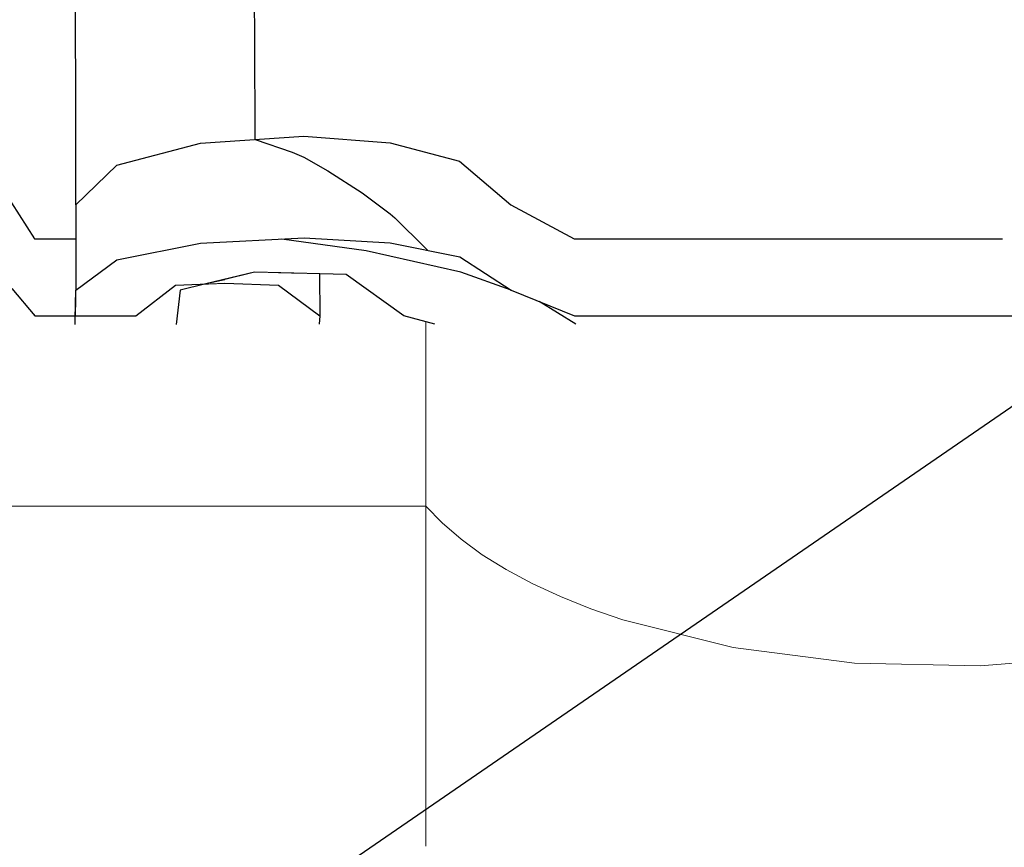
# Model space of a CAD drawing. Header units: millimetres. Extents: x -36478 to 31050, y -14815 to 11827.
# Tile 549 of 656: x -6169 to -6059, y 10744 to 10837. Entities that reach past the tile are written whole.
import ezdxf

# ---------------------------------------------------------------- set-up
doc = ezdxf.new("R2010")
doc.units = ezdxf.units.MM
doc.header["$MEASUREMENT"] = 0
doc.linetypes.add('Wipeout_Contour', pattern=[1000, 0, -1000])
for name, color, linetype in [('Nové_Konstrukce - krov', 7, 'Continuous'), ('Nové_Kóty - SP', 7, 'Continuous'), ('Nové_Výplně - Povrchové', 7, 'Continuous')]:
    doc.layers.add(name, color=color, linetype=linetype)
doc.styles.add('GENEROVANÝ_STYL_2', font='txt')
doc.dimstyles.new('GENEROVANÝ_STYL__1', dxfattribs={"dimtxt": 125, "dimasz": 190, "dimexe": 0.18, "dimexo": 300, "dimgap": 0, "dimtad": 1, "dimdec": 0, "dimzin": 0, "dimdsep": 46, "dimtxsty": 'GENEROVANÝ_STYL_2', "dimblk": 'ARROWHEAD_6', "dimblk1": 'ARROWHEAD_6', "dimblk2": 'ARROWHEAD_6', "dimcen": 0.09, "dimclrd": 1, "dimclre": 1, "dimclrt": 1, "dimazin": 0, "dimtfac": 1, "dimtdec": 4, "dimtmove": 0, "dimatfit": 3, "dimfxl": 1, "dimtolj": 1, "dimtzin": 0, "dimarcsym": 0})
doc.dimstyles.new('GENEROVANÝ_STYL__2', dxfattribs={"dimtxt": 125, "dimasz": 190, "dimexe": 0.18, "dimexo": 300, "dimgap": 0, "dimtad": 1, "dimdec": 0, "dimzin": 0, "dimdsep": 46, "dimtxsty": 'GENEROVANÝ_STYL_2', "dimblk": 'ARROWHEAD_6', "dimblk1": 'ARROWHEAD_6', "dimblk2": 'ARROWHEAD_6', "dimcen": 0.09, "dimclrd": 1, "dimclre": 1, "dimclrt": 1, "dimazin": 0, "dimtfac": 1, "dimtdec": 4, "dimtmove": 2, "dimatfit": 3, "dimfxl": 1, "dimtolj": 1, "dimtzin": 0, "dimarcsym": 0})

# ---------------------------------------------------------------- blocks, each defined once
blk = doc.blocks.new('*X13')
at = {"layer": 'Nové_Výplně - Povrchové', "color": 21, "linetype": 'Continuous', "lineweight": 20, "true_color": 0xffaaaa}
for p, q in [((-6123.69, 10853), (-6123.69, 10807.03)), ((-6114.65, 10838.22), (-6111.71, 10836.65)), ((-6111.71, 10836.65), (-6108.53, 10835.17)), ((-6108.53, 10835.17), (-6105.12, 10833.8)), ((-6105.12, 10833.8), (-6101.5, 10832.54)), ((-6101.5, 10832.54), (-6089.05, 10829.44)), ((-6089.05, 10829.44), (-6075.39, 10827.69)), ((-6061.21, 10827.37), (-6047.24, 10828.5)), ((-6075.39, 10827.69), (-6061.21, 10827.37)), ((-6123.69, 10806.8), (-6123.69, 10743.92)), ((-6147.71, 10782.27), (-6171.72, 10782.27)), ((-6123.69, 10782.27), (-6147.71, 10782.27)), ((-6123.69, 10782.27), (-6121.86, 10780.38)), ((-6121.86, 10780.38), (-6119.74, 10778.55)), ((-6119.74, 10778.55), (-6117.34, 10776.79)), ((-6117.34, 10776.79), (-6114.65, 10775.12)), ((-6114.65, 10775.12), (-6111.71, 10773.54)), ((-6111.71, 10773.54), (-6108.53, 10772.06)), ((-6108.53, 10772.06), (-6105.12, 10770.69)), ((-6105.12, 10770.69), (-6101.5, 10769.44)), ((-6101.5, 10769.44), (-6089.05, 10766.34)), ((-6089.05, 10766.34), (-6075.39, 10764.58)), ((-6075.39, 10764.58), (-6061.21, 10764.26)), ((-6061.21, 10764.26), (-6047.24, 10765.39))]:
    blk.add_line(p, q, dxfattribs=at)
blk = doc.blocks.new('výplň_6_1', base_point=(0, 0))
at = {"layer": 'Nové_Výplně - Povrchové', "color": 21, "linetype": 'Continuous', "lineweight": 20, "true_color": 0xffaaaa}
blk.add_blockref('*X13', (0, 0), dxfattribs=at)
blk = doc.blocks.new('*D6316')
at = {"layer": 'Nové_Kóty - SP', "color": 1, "linetype": 'Continuous', "lineweight": 25}
for p, q in [((-6330.41, 9887.65), (-4580.7, 11090.34)), ((-6160.47, 9640.43), (-6436.62, 10042.17)), ((-6304.64, 10026.71), (-6356.17, 9748.6)), ((-9579.03, 7654.66), (-6330.41, 9887.65)), ((-9553.27, 7793.71), (-9604.79, 7515.6))]:
    blk.add_line(p, q, dxfattribs=at)
at = {"layer": 'Nové_Kóty - SP', "color": 1, "lineweight": 25, "insert": (-8145, 8670.7), "char_height": 125, "attachment_point": 7, "rotation": 34.5034, "style": 'GENEROVANÝ_STYL_2'}
blk.add_mtext('\\A1;{\\pql;\\fArial|b0|i0|c0|p38;3\xa0942}', dxfattribs=at)
blk = doc.blocks.new('ARROWHEAD_6')
at = {"color": 0, "linetype": 'Continuous', "lineweight": 0}
for p, q in [((-0.5, -0.5), (0.5, 0.5)), ((0, 0), (-1, 0))]:
    blk.add_line(p, q, dxfattribs=at)
blk = doc.blocks.new('*D6317')
at = {"layer": 'Nové_Kóty - SP', "color": 1, "linetype": 'Continuous', "lineweight": 25}
for p, q in [((-4490.19, 11273.9), (-4541.72, 10995.79)), ((-4606.47, 10951.29), (-4554.94, 11229.4)), ((-6330.41, 9887.65), (-4580.7, 11090.34)), ((-6304.64, 10026.71), (-6356.17, 9748.6))]:
    blk.add_line(p, q, dxfattribs=at)
at = {"layer": 'Nové_Kóty - SP', "color": 1, "lineweight": 25, "char_height": 125, "attachment_point": 7, "rotation": 34.5034, "style": 'GENEROVANÝ_STYL_2'}
for s, insert in [('\\A1;{\\pql;\\fArial|b0|i0|c0|p38;80}', (-4833.62, 10946.83)), ('\\A1;{\\pql;\\fArial|b0|i0|c0|p38;2\xa0123}', (-5724.01, 10334.81))]:
    blk.add_mtext(s, dxfattribs=dict(at, insert=insert))
blk = doc.blocks.new('*D6318')
at = {"layer": 'Nové_Kóty - SP', "color": 1, "linetype": 'Continuous', "lineweight": 25}
for p, q in [((-4346.02, 10887.62), (-4622.17, 11289.36)), ((-4490.19, 11273.9), (-4541.72, 10995.79)), ((-4410.77, 10843.11), (-4686.91, 11244.86)), ((-4606.47, 10951.29), (-4554.94, 11229.4)), ((-4515.96, 11134.85), (-4392.34, 11219.82)), ((-4580.7, 11090.34), (-4515.96, 11134.85)), ((-6330.41, 9887.65), (-4580.7, 11090.34))]:
    blk.add_line(p, q, dxfattribs=at)
blk = doc.blocks.new('*D6326')
at = {"layer": 'Nové_Kóty - SP', "color": 1, "linetype": 'Continuous', "lineweight": 25}
for p, q in [((-4581.24, 11091.13), (-4857.39, 11492.87)), ((-4776.94, 11199.3), (-4725.42, 11477.41)), ((-4751.18, 11338.35), (-4627.57, 11423.32)), ((-10278.77, 7538.87), (-4751.18, 11338.35)), ((-10108.84, 7291.64), (-10384.98, 7693.38)), ((-10253.01, 7677.92), (-10304.54, 7399.81)), ((-10402.39, 7453.9), (-10278.77, 7538.87))]:
    blk.add_line(p, q, dxfattribs=at)
at = {"layer": 'Nové_Kóty - SP', "color": 1, "lineweight": 25, "insert": (-8042.9, 9106.07), "char_height": 125, "attachment_point": 7, "rotation": 34.5034, "style": 'GENEROVANÝ_STYL_2'}
blk.add_mtext('\\A1;{\\pql;\\fArial|b0|i0|c0|p38;6\xa0707- KROKEV}', dxfattribs=at)
blk = doc.blocks.new('*D6327')
at = {"layer": 'Nové_Kóty - SP', "color": 1, "linetype": 'Continuous', "lineweight": 25}
for p, q in [((-10443.65, 7778.73), (-4851.3, 11622.72)), ((-10273.71, 7531.5), (-10549.86, 7933.25)), ((-10294.79, 7517.01), (-10570.94, 7918.75)), ((-10417.88, 7917.78), (-10469.41, 7639.67)), ((-10490.49, 7625.18), (-10438.97, 7903.29)), ((-10464.73, 7764.24), (-10443.65, 7778.73)), ((-10588.34, 7679.27), (-10464.73, 7764.24))]:
    blk.add_line(p, q, dxfattribs=at)
at = {"layer": 'Nové_Kóty - SP', "color": 1, "lineweight": 25, "insert": (-10717.64, 7620.73), "char_height": 125, "attachment_point": 7, "rotation": 34.5034, "style": 'GENEROVANÝ_STYL_2'}
blk.add_mtext('\\A1;{\\pql;\\fArial|b0|i0|c0|p38;25}', dxfattribs=at)
blk = doc.blocks.new('*D6328')
at = {"layer": 'Nové_Kóty - SP', "color": 1, "linetype": 'Continuous', "lineweight": 25}
for p, q in [((-4681.37, 11375.49), (-4957.51, 11777.24)), ((-4877.07, 11483.67), (-4825.54, 11761.78)), ((-4851.3, 11622.72), (-4727.69, 11707.69)), ((-10443.65, 7778.73), (-4851.3, 11622.72)), ((-10417.88, 7917.78), (-10469.41, 7639.67)), ((-10490.49, 7625.18), (-10438.97, 7903.29))]:
    blk.add_line(p, q, dxfattribs=at)
at = {"layer": 'Nové_Kóty - SP', "color": 1, "lineweight": 25, "insert": (-7480.19, 9877.1), "char_height": 125, "attachment_point": 7, "rotation": 34.5034, "style": 'GENEROVANÝ_STYL_2'}
blk.add_mtext('\\A1;{\\pql;\\fArial|b0|i0|c0|p38;+ 6 787}', dxfattribs=at)

msp = doc.modelspace()

# ---------------------------------------------------------------- block references
at = {"layer": 'Nové_Výplně - Povrchové', "color": 21, "linetype": 'Continuous', "lineweight": 20, "true_color": 0xffaaaa}
msp.add_blockref('výplň_6_1', (0, 0), dxfattribs=at)

# ---------------------------------------------------------------- next in the draw order: wipeouts: each hides what was drawn before it
at = {"color": 254, "linetype": 'Wipeout_Contour', "lineweight": 0, "ltscale": 49917.92836}
msp.add_wipeout([(-6167.88, 10837.08), (-6167.96, 10851.24), (-6170.57, 10859.66), (-6170.49, 10843.91)], dxfattribs=at).dxf.layer = 'Nové_Výplně - Povrchové'
at = {"color": 254, "linetype": 'Wipeout_Contour', "lineweight": 0, "ltscale": 49857.893502}
msp.add_wipeout([(-6137.48, 10835.4), (-6137.56, 10856.52), (-6149.22, 10855.19), (-6149.14, 10834.42)], dxfattribs=at).dxf.layer = 'Nové_Výplně - Povrchové'
at = {"color": 254, "linetype": 'Wipeout_Contour', "lineweight": 0, "ltscale": 49850.076335}
msp.add_wipeout([(-6163.26, 10843.49), (-6163.31, 10837.08), (-6163.25, 10821.08), (-6163.19, 10825.8)], dxfattribs=at).dxf.layer = 'Nové_Výplně - Povrchové'
at = {"color": 254, "linetype": 'Wipeout_Contour', "lineweight": 0, "ltscale": 49746.277215}
msp.add_wipeout([(-6107.05, 10837.08), (-6114.21, 10843.49), (-6114.14, 10825.8), (-6106.99, 10821.08)], dxfattribs=at).dxf.layer = 'Nové_Výplně - Povrchové'

# ---------------------------------------------------------------- next in the draw order: wipeouts: each hides what was drawn before it
at = {"color": 254, "linetype": 'Wipeout_Contour', "lineweight": 0, "ltscale": 49781.195145}
msp.add_wipeout([(-6120, 10851.76), (-6119.93, 10831.89), (-6114.14, 10825.8), (-6114.21, 10843.49)], dxfattribs=at).dxf.layer = 'Nové_Výplně - Povrchové'
at = {"color": 254, "linetype": 'Wipeout_Contour', "lineweight": 0, "ltscale": 49866.518786}
msp.add_wipeout([(-6163.26, 10843.49), (-6163.19, 10825.8), (-6158.58, 10831.35), (-6158.65, 10851.02)], dxfattribs=at).dxf.layer = 'Nové_Výplně - Povrchové'
at = {"color": 254, "linetype": 'Wipeout_Contour', "lineweight": 0, "ltscale": 49862.418347}
msp.add_wipeout([(-6170.49, 10843.91), (-6170.42, 10826.11), (-6167.82, 10821.08), (-6167.88, 10837.08)], dxfattribs=at).dxf.layer = 'Nové_Výplně - Povrchové'
at = {"color": 254, "linetype": 'Wipeout_Contour', "lineweight": 0, "ltscale": 49724.180083}
msp.add_wipeout([(-6101.45, 10821.08), (-6101.51, 10837.08), (-6107.05, 10837.08), (-6106.99, 10821.08)], dxfattribs=at).dxf.layer = 'Nové_Výplně - Povrchové'

# ---------------------------------------------------------------- next in the draw order: wipeouts: each hides what was drawn before it
at = {"color": 254, "linetype": 'Wipeout_Contour', "lineweight": 0, "ltscale": 49870.362723}
msp.add_wipeout([(-6149.14, 10834.42), (-6149.22, 10855.19), (-6158.65, 10851.02), (-6158.58, 10831.35)], dxfattribs=at).dxf.layer = 'Nové_Výplně - Povrchové'
at = {"color": 254, "linetype": 'Wipeout_Contour', "lineweight": 0, "ltscale": 49812.452174}
msp.add_wipeout([(-6119.93, 10831.89), (-6120, 10851.76), (-6127.84, 10855.27), (-6127.76, 10834.48)], dxfattribs=at).dxf.layer = 'Nové_Výplně - Povrchové'
at = {"color": 254, "linetype": 'Wipeout_Contour', "lineweight": 0, "ltscale": 49788.931659}
msp.add_wipeout([(-6163.25, 10821.08), (-6163.21, 10803.72), (-6163.14, 10806.61), (-6163.19, 10825.8)], dxfattribs=at).dxf.layer = 'Nové_Výplně - Povrchové'

# ---------------------------------------------------------------- next in the draw order: wipeouts: each hides what was drawn before it
at = {"color": 254, "linetype": 'Wipeout_Contour', "lineweight": 0, "ltscale": 49836.943618}
msp.add_wipeout([(-6127.76, 10834.48), (-6127.84, 10855.27), (-6137.56, 10856.52), (-6137.48, 10835.4)], dxfattribs=at).dxf.layer = 'Nové_Výplně - Povrchové'
at = {"color": 254, "linetype": 'Wipeout_Contour', "lineweight": 0, "ltscale": 284766.610038}
msp.add_wipeout([(-6163.14, 10806.61), (-6163.21, 10803.72), (-6156.38, 10803.72), (-6151.92, 10807.15), (-6148.49, 10807.3), (-6143, 10808.61), (-6132.7, 10808.38), (-6126.2, 10803.72), (-6122.68, 10802.77), (-5808.24, 10803.12), (-5808.22, 10803.72), (-5812.79, 10803.72), (-5815.38, 10806.8), (-5821.61, 10807.25), (-5828.35, 10806.84), (-5830.61, 10803.72), (-6106.95, 10803.72), (-6114.1, 10806.61), (-6119.88, 10810.34), (-6127.71, 10811.92), (-6137.42, 10812.49), (-6149.09, 10811.89), (-6158.53, 10810.01)], dxfattribs=at).dxf.layer = 'Nové_Výplně - Povrchové'

# ---------------------------------------------------------------- next in the draw order: linework, layer by layer
at = {"layer": 'Nové_Konstrukce - krov', "color": 1, "linetype": 'Continuous', "lineweight": 25}
for p, q in [((-6126.2, 10803.72), (-6132.7, 10808.38)), ((-6122.68, 10802.77), (-6126.2, 10803.72))]:
    msp.add_line(p, q, dxfattribs=at)

# ---------------------------------------------------------------- next in the draw order: wipeouts: each hides what was drawn before it
at = {"color": 254, "linetype": 'Wipeout_Contour', "lineweight": 0, "ltscale": 49781.793823}
msp.add_wipeout([(-6137.48, 10835.4), (-6149.14, 10834.42), (-6149.09, 10811.89), (-6137.42, 10812.49)], dxfattribs=at).dxf.layer = 'Nové_Výplně - Povrchové'
at = {"color": 254, "linetype": 'Wipeout_Contour', "lineweight": 0, "ltscale": 49798.697227}
msp.add_wipeout([(-6158.53, 10810.01), (-6158.58, 10831.35), (-6163.19, 10825.8), (-6163.14, 10806.61)], dxfattribs=at).dxf.layer = 'Nové_Výplně - Povrchové'
at = {"color": 254, "linetype": 'Wipeout_Contour', "lineweight": 0, "ltscale": 49685.00037}
msp.add_wipeout([(-6114.14, 10825.8), (-6114.1, 10806.61), (-6106.95, 10803.72), (-6106.99, 10821.08)], dxfattribs=at).dxf.layer = 'Nové_Výplně - Povrchové'
at = {"color": 254, "linetype": 'Wipeout_Contour', "lineweight": 0, "ltscale": 37300.074642}
msp.add_wipeout([(-6148.49, 10807.3), (-6146.35, 10807.4), (-6146.35, 10807.82)], dxfattribs=at).dxf.layer = 'Nové_Výplně - Povrchové'

# ---------------------------------------------------------------- next in the draw order: linework, layer by layer
at = {"layer": 'Nové_Konstrukce - krov', "color": 1, "linetype": 'Continuous', "lineweight": 25}
for p, q in [((-6142.99, 10834.94), (-6143.02, 10845.08)), ((-6142.96, 10823.57), (-6142.99, 10834.94)), ((-6142.96, 10823.57), (-6138.78, 10822.15))]:
    msp.add_line(p, q, dxfattribs=at)

# ---------------------------------------------------------------- next in the draw order: wipeouts: each hides what was drawn before it
at = {"color": 254, "linetype": 'Wipeout_Contour', "lineweight": 0, "ltscale": 49845.082153}
msp.add_wipeout([(-6163.31, 10837.08), (-6167.88, 10837.08), (-6167.82, 10821.08), (-6163.25, 10821.08)], dxfattribs=at).dxf.layer = 'Nové_Výplně - Povrchové'
at = {"color": 254, "linetype": 'Wipeout_Contour', "lineweight": 0, "ltscale": 49796.925252}
msp.add_wipeout([(-6149.14, 10834.42), (-6158.58, 10831.35), (-6158.53, 10810.01), (-6149.09, 10811.89)], dxfattribs=at).dxf.layer = 'Nové_Výplně - Povrchové'
at = {"color": 254, "linetype": 'Wipeout_Contour', "lineweight": 0, "ltscale": 49712.900711}
msp.add_wipeout([(-6114.1, 10806.61), (-6114.14, 10825.8), (-6119.93, 10831.89), (-6119.88, 10810.34)], dxfattribs=at).dxf.layer = 'Nové_Výplně - Povrchové'
at = {"color": 254, "linetype": 'Wipeout_Contour', "lineweight": 0, "ltscale": 49665.96365}
msp.add_wipeout([(-6101.45, 10821.08), (-6106.99, 10821.08), (-6106.95, 10803.72), (-6101.41, 10803.72)], dxfattribs=at).dxf.layer = 'Nové_Výplně - Povrchové'

# ---------------------------------------------------------------- next in the draw order: linework, layer by layer
at = {"layer": 'Nové_Konstrukce - krov', "color": 1, "linetype": 'Continuous', "lineweight": 25}
for p, q in [((-6163.26, 10843.49), (-6163.19, 10825.8)), ((-6158.55, 10820.68), (-6149.12, 10823.16)), ((-6114.12, 10816.2), (-6106.97, 10812.4)), ((-6114.1, 10806.61), (-6119.77, 10808.64)), ((-6114.1, 10806.61), (-6106.95, 10803.72)), ((-6106.81, 10802.78), (-6110.94, 10805.33))]:
    msp.add_line(p, q, dxfattribs=at)

# ---------------------------------------------------------------- next in the draw order: wipeouts: each hides what was drawn before it
at = {"color": 254, "linetype": 'Wipeout_Contour', "lineweight": 0, "ltscale": 49738.537662}
msp.add_wipeout([(-6119.93, 10831.89), (-6127.76, 10834.48), (-6127.71, 10811.92), (-6119.88, 10810.34)], dxfattribs=at).dxf.layer = 'Nové_Výplně - Povrchové'
at = {"color": 254, "linetype": 'Wipeout_Contour', "lineweight": 0, "ltscale": 49403.855283}
msp.add_wipeout([(-5835.88, 10821.08), (-6101.45, 10821.08), (-6101.41, 10803.72), (-5835.84, 10803.72)], dxfattribs=at).dxf.layer = 'Nové_Výplně - Povrchové'

# ---------------------------------------------------------------- next in the draw order: linework, layer by layer
at = {"layer": 'Nové_Konstrukce - krov', "color": 1, "linetype": 'Continuous', "lineweight": 25}
for p, q in [((-6119.9, 10821.12), (-6114.12, 10816.2)), ((-6106.97, 10812.4), (-6101.43, 10812.4)), ((-6101.43, 10812.4), (-6058.69, 10812.4)), ((-6123.73, 10811.33), (-6123.49, 10811.07)), ((-6119.77, 10808.64), (-6130.43, 10811.05)), ((-6119.88, 10810.34), (-6114.1, 10806.61)), ((-6106.95, 10803.72), (-6101.41, 10803.72)), ((-6101.41, 10803.72), (-5835.84, 10803.72))]:
    msp.add_line(p, q, dxfattribs=at)

# ---------------------------------------------------------------- next in the draw order: wipeouts: each hides what was drawn before it
at = {"color": 254, "linetype": 'Wipeout_Contour', "lineweight": 0, "ltscale": 49462.379593}
msp.add_wipeout([(-5835.88, 10821.08), (-5835.94, 10837.08), (-6101.51, 10837.08), (-6101.45, 10821.08)], dxfattribs=at).dxf.layer = 'Nové_Výplně - Povrchové'
at = {"color": 254, "linetype": 'Wipeout_Contour', "lineweight": 0, "ltscale": 49760.775699}
msp.add_wipeout([(-6127.76, 10834.48), (-6137.48, 10835.4), (-6137.42, 10812.49), (-6127.71, 10811.92)], dxfattribs=at).dxf.layer = 'Nové_Výplně - Povrchové'

# ---------------------------------------------------------------- next in the draw order: linework, layer by layer
at = {"layer": 'Nové_Konstrukce - krov', "color": 1, "linetype": 'Continuous', "lineweight": 25}
for p, q in [((-6149.12, 10823.16), (-6137.45, 10823.94)), ((-6137.45, 10823.94), (-6127.74, 10823.2)), ((-6127.74, 10823.2), (-6119.9, 10821.12)), ((-6138.78, 10822.15), (-6137.45, 10821.58)), ((-6137.45, 10821.58), (-6134.74, 10820.06)), ((-6134.74, 10820.06), (-6130.88, 10817.56)), ((-6130.88, 10817.56), (-6127.72, 10815.22)), ((-6127.72, 10815.22), (-6127.2, 10814.75)), ((-6127.2, 10814.75), (-6123.73, 10811.33)), ((-6127.71, 10811.92), (-6119.88, 10810.34))]:
    msp.add_line(p, q, dxfattribs=at)

# ---------------------------------------------------------------- next in the draw order: wipeouts: each hides what was drawn before it
at = {"color": 254, "linetype": 'Wipeout_Contour', "lineweight": 0, "ltscale": 325924.188358}
msp.add_wipeout([(-6518.24, 10802.32), (-6506.9, 10802.33), (-6506.4, 10806.61), (-6498, 10808.61), (-6487.69, 10808.38), (-6481.19, 10803.72), (-6476.19, 10802.37), (-6135.74, 10802.75), (-6135.67, 10803.72), (-6140.31, 10807.15), (-6146.35, 10807.4), (-6151.92, 10807.15), (-6156.38, 10803.72), (-6167.78, 10803.72), (-6170.38, 10806.8), (-6176.6, 10807.25), (-6183.34, 10806.84), (-6185.6, 10803.72), (-6461.94, 10803.72), (-6469.09, 10806.61), (-6474.87, 10810.34), (-6482.7, 10811.92), (-6492.42, 10812.49), (-6504.08, 10811.89), (-6513.52, 10810.01), (-6518.14, 10806.61)], dxfattribs=at).dxf.layer = 'Nové_Výplně - Povrchové'

# ---------------------------------------------------------------- next in the draw order: linework, layer by layer
at = {"layer": 'Nové_Konstrukce - krov', "color": 1, "linetype": 'Continuous', "lineweight": 25}
for p, q in [((-6149.09, 10811.89), (-6137.42, 10812.49)), ((-6130.43, 10811.05), (-6139.94, 10812.36)), ((-6137.42, 10812.49), (-6127.71, 10811.92)), ((-6158.53, 10810.01), (-6149.09, 10811.89)), ((-6156.38, 10803.72), (-6151.92, 10807.15)), ((-6148.49, 10807.3), (-6151.41, 10806.61)), ((-6151.41, 10806.61), (-6151.86, 10802.73)), ((-6161.55, 10803.72), (-6156.38, 10803.72))]:
    msp.add_line(p, q, dxfattribs=at)

# ---------------------------------------------------------------- next in the draw order: wipeouts: each hides what was drawn before it
at = {"color": 254, "linetype": 'Wipeout_Contour', "lineweight": 0, "ltscale": 49801.078161}
msp.add_wipeout([(-6167.82, 10821.08), (-6170.42, 10826.11), (-6170.38, 10806.8), (-6167.78, 10803.72)], dxfattribs=at).dxf.layer = 'Nové_Výplně - Povrchové'
at = {"color": 254, "linetype": 'Wipeout_Contour', "lineweight": 0, "ltscale": 49714.263827}
msp.add_wipeout([(-6135.68, 10808.45), (-6140.32, 10808.55), (-6140.31, 10807.15), (-6135.67, 10803.72)], dxfattribs=at).dxf.layer = 'Nové_Výplně - Povrchové'

# ---------------------------------------------------------------- next in the draw order: linework, layer by layer
at = {"layer": 'Nové_Konstrukce - krov', "color": 1, "linetype": 'Continuous', "lineweight": 25}
for p, q in [((-6135.68, 10808.45), (-6135.67, 10803.72)), ((-6135.67, 10803.72), (-6135.74, 10802.75))]:
    msp.add_line(p, q, dxfattribs=at)

# ---------------------------------------------------------------- next in the draw order: wipeouts: each hides what was drawn before it
at = {"color": 254, "linetype": 'Wipeout_Contour', "lineweight": 0, "ltscale": 49787.006114}
msp.add_wipeout([(-6167.82, 10821.08), (-6167.78, 10803.72), (-6163.21, 10803.72), (-6163.25, 10821.08)], dxfattribs=at).dxf.layer = 'Nové_Výplně - Povrchové'
at = {"color": 254, "linetype": 'Wipeout_Contour', "lineweight": 0, "ltscale": 62159.285466}
msp.add_wipeout([(-6146.35, 10807.82), (-6146.35, 10807.4), (-6140.31, 10807.15), (-6140.32, 10808.55), (-6143, 10808.61)], dxfattribs=at).dxf.layer = 'Nové_Výplně - Povrchové'

# ---------------------------------------------------------------- next in the draw order: linework, layer by layer
at = {"layer": 'Nové_Konstrukce - krov', "color": 1, "linetype": 'Continuous', "lineweight": 25}
for p, q in [((-6163.19, 10825.8), (-6163.14, 10806.61)), ((-6163.17, 10816.2), (-6158.55, 10820.68)), ((-6170.4, 10816.46), (-6167.8, 10812.4)), ((-6167.8, 10812.4), (-6163.23, 10812.4)), ((-6163.14, 10806.61), (-6158.53, 10810.01)), ((-6143, 10808.61), (-6148.49, 10807.3)), ((-6132.7, 10808.38), (-6143, 10808.61)), ((-6170.38, 10806.8), (-6167.78, 10803.72)), ((-6151.92, 10807.15), (-6146.35, 10807.4)), ((-6146.35, 10807.4), (-6140.31, 10807.15)), ((-6140.31, 10807.15), (-6135.67, 10803.72)), ((-6163.24, 10802.72), (-6163.14, 10806.61)), ((-6167.78, 10803.72), (-6161.55, 10803.72))]:
    msp.add_line(p, q, dxfattribs=at)

# ---------------------------------------------------------------- next in the draw order: dimensions: what is measured, and where the dimension line sits
at = {"layer": 'Nové_Kóty - SP', "color": 1, "linetype": 'Continuous', "lineweight": 25}
for base, p1, p2, text, dimstyle, picture, middle in [((-4851.3, 11622.72), (-9826.86, 6881.41), (-4515.96, 11134.85), '+ 6 787', 'GENEROVANÝ_STYL__2', '*D6328', (-7268.85, 10098.2)), ((-10443.65, 7778.73), (-9842.86, 6859.52), (-9826.86, 6881.41), '25', 'GENEROVANÝ_STYL__1', '*D6327', (-10674.52, 7726.21)), ((-4751.18, 11338.35), (-9826.86, 6881.41), (-4362.54, 10772.95), '<MeasuredValue>- KROKEV', 'GENEROVANÝ_STYL__1', '*D6326', (-7174.22, 9779.01)), ((-4515.96, 11134.85), (-4362.54, 10772.95), (-4354.76, 10900.33), '80', 'GENEROVANÝ_STYL__1', '*D6318', (-4790.49, 11052.32))]:
    dim = msp.add_linear_dim(base=base, p1=p1, p2=p2, angle=34.5034, text=text, dimstyle=dimstyle, dxfattribs=at)
    dim.commit()
    dim.dimension.update_dxf_attribs({"geometry": picture, "text_midpoint": middle, "dimtype": 160, "text_rotation": 34.5034})
for base, p1, p2, picture, middle in [((-4580.7, 11090.34), (-6039.22, 9464.03), (-4362.54, 10772.95), '*D6317', (-5582.47, 10507.94)), ((-6330.41, 9887.65), (-9271.51, 7207.26), (-6039.22, 9464.03), '*D6316', (-8003.47, 8843.83))]:
    dim = msp.add_linear_dim(base=base, p1=p1, p2=p2, angle=34.5034, dimstyle='GENEROVANÝ_STYL__1', dxfattribs=at)
    dim.commit()
    dim.dimension.update_dxf_attribs({"geometry": picture, "text_midpoint": middle, "dimtype": 160, "text_rotation": 34.5034})

# ---------------------------------------------------------------- next in the draw order: wipeouts: each hides what was drawn before it
at = {"color": 254, "linetype": 'Wipeout_Contour', "lineweight": 0, "ltscale": 90388.565979}
msp.add_wipeout([(-6708.42, 9154.43), (-6577.54, 9239.42), (-6233.07, 9239.42), (-6039.22, 9373.17), (-6039.22, 9464.03), (-5907.52, 9464.03), (-4362.54, 10529.98), (-4362.54, 10772.95)], dxfattribs=at).dxf.layer = 'Nové_Výplně - Povrchové'

doc.saveas('drawing.dxf')
